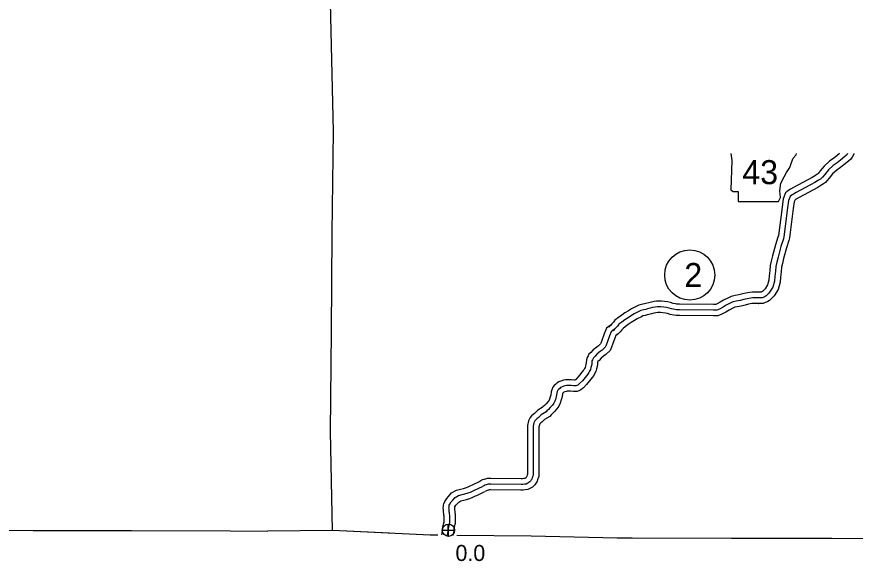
# Model space of a CAD drawing. Extents: x -83719 to 153526, y -11835 to 11446.
# Drawn here: x 10806 to 11543, y -954 to -475 of the extents above; entities that cross this region are included whole.
import ezdxf

# ---------------------------------------------------------------- set-up
doc = ezdxf.new("R2010")
doc.units = 0
for name, color, linetype in [('Level 11', 7, 'Continuous'), ('Level 2', 7, 'Continuous'), ('Level 21', 7, 'Continuous'), ('Level 25', 7, 'Continuous'), ('Level 26', 7, 'Continuous'), ('Level 27', 7, 'Continuous'), ('Level 59', 7, 'Continuous')]:
    doc.layers.add(name, color=color, linetype=linetype)

msp = doc.modelspace()

# ---------------------------------------------------------------- linework, layer by layer
at = {"layer": 'Level 11'}
for p, q in [((11458.48, -717.35), (11458.34, -717.34)), ((11458.1, -727.34), (11458.25, -727.34))]:
    msp.add_line(p, q, dxfattribs=at)
for points in [[(11541.89, -595.64), (11541.7, -596.1), (11540.35, -598.86), (11539.07, -600.68), (11536.97, -602.24), (11533.14, -605.39), (11530.21, -607.81), (11526.72, -610.15), (11523.14, -613.48), (11520.07, -617.24), (11518.14, -619.57), (11516.76, -621.15), (11515.08, -622.2), (11513.54, -623.21), (11510.07, -625.42), (11493.7, -634.13), (11491.24, -635.65), (11490.44, -636.09), (11490.08, -636.4), (11489.36, -638.07), (11488.57, -643.96), (11485.25, -669.81), (11484.61, -671.96), (11482.49, -678.55), (11480.02, -687.97), (11478.94, -692.32), (11478.23, -695.53), (11477.88, -699.51), (11477.37, -704.16), (11476.89, -708.72), (11475.26, -715.1), (11471.7, -720.59), (11470.27, -722.19), (11469.07, -723.35), (11467.62, -724.79), (11466.05, -725.63), (11465, -726.17), (11463.99, -726.64), (11462, -727.31), (11459.59, -727.4), (11458.1, -727.34)], [(11529.26, -595.64), (11526.78, -597.67), (11524.22, -599.79), (11520.5, -602.29), (11515.84, -606.62), (11512.34, -610.89), (11510.52, -613.09), (11510.2, -613.46), (11509.69, -613.78), (11508.12, -614.81), (11505.03, -616.77), (11488.72, -625.45), (11486.21, -627.01), (11484.76, -627.8), (11481.82, -630.27), (11479.63, -635.38), (11478.65, -642.67), (11475.44, -667.72), (11475.06, -668.99), (11472.88, -675.75), (11470.33, -685.49), (11469.2, -690.04), (11468.33, -694.01), (11467.93, -698.52), (11467.43, -703.09), (11467.02, -706.95), (11465.98, -711.03), (11463.72, -714.5), (11463.05, -715.26), (11462.07, -716.2), (11461.61, -716.66), (11461.39, -716.78), (11460.58, -717.19), (11460.27, -717.34), (11460.19, -717.37), (11459.6, -717.39), (11458.48, -717.35)], [(11458.34, -717.34), (11455.31, -717.32), (11452.64, -717.35), (11450.41, -717.64), (11446.97, -718.33), (11444.08, -718.99), (11440.67, -719.81), (11437.39, -720.44), (11434.07, -721.09), (11431.48, -722.27), (11427.26, -724.58), (11424.37, -726.24), (11421.62, -727.7), (11420.4, -728.17), (11418.51, -728.13), (11388.61, -727.96), (11387.52, -727.98), (11386.24, -727.91), (11385.18, -727.8), (11382.83, -727.32), (11380.68, -726.61), (11377.96, -726.05), (11375.39, -725.67), (11372.66, -725.26), (11370.67, -725.19), (11368.4, -725.39), (11366.28, -725.71), (11363.88, -726.11), (11361.55, -726.66), (11358.96, -727.39), (11357.64, -727.74), (11356.18, -728.07), (11352.84, -728.83), (11350.54, -730.08), (11346.31, -732.06), (11343.7, -733.76), (11340.58, -735.73), (11337.71, -737.68), (11334.88, -739.78), (11331.8, -742.07), (11330.39, -743.92), (11329.07, -745.25), (11327.82, -746.57), (11326.46, -748.04)], [(11458.25, -727.34), (11455.33, -727.32), (11453.33, -727.34), (11452.03, -727.51), (11449.07, -728.11), (11446.37, -728.72), (11442.79, -729.59), (11439.29, -730.26), (11437.14, -730.68), (11435.95, -731.22), (11432.15, -733.3), (11429.21, -734.99), (11425.79, -736.81), (11422.16, -738.21), (11418.37, -738.13), (11388.65, -737.96), (11387.34, -737.98), (11385.48, -737.89), (11383.66, -737.7), (11380.25, -736.99), (11378.11, -736.29), (11376.21, -735.91), (11373.9, -735.56), (11371.74, -735.23), (11370.93, -735.2), (11369.59, -735.32), (11367.85, -735.59), (11365.86, -735.91), (11364.06, -736.35), (11361.6, -737.03), (11360.05, -737.45), (11358.39, -737.83), (11356.4, -738.28), (11355.05, -739.01), (11351.19, -740.82), (11349.1, -742.18), (11346.06, -744.1), (11343.5, -745.83), (11340.85, -747.8), (11338.9, -749.25), (11337.95, -750.51), (11336.24, -752.22), (11335.12, -753.41), (11333.79, -754.84)], [(11328.45, -746), (11324.43, -749.04), (11322.37, -754.11), (11320.12, -760.02), (11319.43, -762.13), (11319.12, -762.83), (11317.39, -764.53), (11315.74, -765.63), (11312.6, -768.13), (11310.62, -770.45), (11308.97, -771.98), (11308.2, -773.24), (11307.31, -774.92), (11306.71, -776.81), (11306.36, -779.54), (11306.39, -780.15), (11306.28, -780.82), (11305.87, -782.51), (11305.58, -783.68), (11305.08, -784.63), (11304.73, -785.29), (11303.93, -786.37), (11299.42, -791.89), (11297.3, -794.05), (11296.72, -794.53), (11296.42, -794.78), (11296.05, -794.76), (11293.53, -794.56), (11290.32, -794.34), (11288.35, -794.54), (11286.53, -794.88), (11284.08, -795.72), (11282.58, -796.33), (11281.09, -797.18), (11279.87, -798.25), (11278.43, -799.58), (11277.33, -800.93), (11276.35, -803.2), (11275.84, -805.13), (11275.32, -808.01), (11274.93, -809.34), (11274.27, -811.55), (11273.87, -812.44), (11273.13, -813.43), (11271.23, -815.49), (11269.83, -817.02), (11268.47, -818.25), (11267.95, -818.86), (11264.03, -821.25), (11262.11, -822.94), (11260.95, -823.95), (11259.88, -824.82), (11258.57, -826.19), (11257.32, -827.56), (11255.91, -830.4), (11254.83, -834.62), (11254.81, -877.61), (11254.73, -877.86), (11254.27, -879.03), (11254.08, -879.63), (11253.97, -879.83), (11253.73, -880.19), (11253.41, -880.49), (11253.1, -880.79), (11252.77, -881), (11252.44, -881.15), (11251.79, -881.22), (11250.6, -881.38), (11249.31, -881.36), (11222.57, -881.11), (11221.2, -881.11), (11219.56, -881.27), (11218.13, -881.63), (11217.35, -881.83), (11214.34, -882.57), (11213.77, -883.29), (11212.94, -883.75)], [(11334.49, -753.97), (11332.66, -755.36), (11331.67, -757.78), (11329.55, -763.35), (11328.78, -765.71), (11327.5, -768.62), (11323.71, -772.33), (11321.64, -773.71), (11319.58, -775.36), (11317.85, -777.38), (11316.8, -778.36), (11316.57, -778.8), (11316.51, -778.97), (11316.4, -779.92), (11316.44, -780.71), (11316.09, -782.84), (11315.58, -784.89), (11315, -787.26), (11313.91, -789.31), (11313.2, -790.66), (11311.81, -792.52), (11306.88, -798.57), (11304.08, -801.42), (11303.13, -802.21), (11301.86, -803.27), (11300.12, -804.11), (11298.65, -804.61), (11296.89, -804.83), (11295.35, -804.73), (11292.8, -804.54), (11290.48, -804.37), (11289.78, -804.45), (11289.08, -804.58), (11287.6, -805.08), (11286.97, -805.34), (11286.93, -805.36), (11286.55, -805.69), (11285.91, -806.28), (11285.82, -806.49), (11285.61, -807.3), (11285.07, -810.29), (11284.53, -812.17), (11283.67, -815.04), (11282.54, -817.55), (11280.83, -819.83), (11278.6, -822.25), (11276.88, -824.13), (11275.65, -825.25), (11274.51, -826.57), (11269.98, -829.34), (11268.7, -830.46), (11267.4, -831.59), (11266.67, -832.19), (11265.86, -833.03), (11265.65, -833.26), (11265.33, -833.9), (11264.83, -835.88), (11264.81, -879.31), (11264.11, -881.33), (11263.7, -882.37), (11263.3, -883.64), (11262.54, -884.98), (11261.45, -886.68), (11260.24, -887.79), (11259.29, -888.7), (11257.63, -889.76), (11255.16, -890.94), (11252.95, -891.15), (11251.2, -891.39), (11249.17, -891.36), (11222.54, -891.11), (11221.71, -891.11), (11221.29, -891.15), (11220.58, -891.33), (11219.33, -891.65), (11217.78, -892.5)], [(11179.51, -930.55), (11179.77, -929.52), (11179.92, -928.52), (11180.17, -926.77), (11180.45, -925.49), (11180.64, -923.72), (11181.08, -921.39), (11181.54, -919.13), (11181.62, -917.36), (11181.72, -916.14), (11181.74, -915.75), (11181.74, -914.73), (11181.69, -914.13), (11181.47, -913.28), (11181.25, -912), (11181.2, -910.82), (11181.11, -909.61), (11181.01, -908.44), (11180.87, -906.94), (11180.94, -905.81), (11181.12, -904.65), (11181.35, -903.33), (11182.14, -901.4), (11183.9, -898.77), (11185.39, -896.91), (11188.25, -893.86), (11192.46, -891.51), (11196.17, -890.51), (11198.53, -889.85), (11201.24, -889.09), (11202.79, -888.54), (11205.06, -887.28), (11206.55, -886.79), (11213.21, -883.61)], [(11189.62, -931.25), (11189.81, -930), (11190.02, -928.54), (11190.34, -927.09), (11190.54, -925.18), (11190.89, -923.31), (11191.49, -920.36), (11191.6, -918), (11191.7, -916.81), (11191.74, -916), (11191.73, -914.29), (11191.58, -912.48), (11191.26, -911.19), (11191.21, -910.94), (11191.19, -910.25), (11191.08, -908.8), (11190.97, -907.57), (11190.9, -906.82), (11190.98, -906.28), (11191.01, -906.14), (11191.02, -906.13), (11191.98, -904.68), (11192.95, -903.46), (11194.48, -901.83), (11196.26, -900.84), (11198.81, -900.16), (11201.24, -899.48), (11204.26, -898.62), (11206.91, -897.69), (11209.09, -896.48), (11210.27, -896.09), (11217.52, -892.64)]]:
    msp.add_lwpolyline(points, dxfattribs=at)
at = {"layer": 'Level 2'}
for points in [[(11083.59, -926.79), (11081.65, -839.74), (11082.77, -752.19), (11083.23, -665.23), (11084.34, -576.28), (11082.43, -487.96), (11080.39, -399.68), (11080.14, -311.23), (11081.15, -220.57), (11081.37, -147.33)], [(11083.59, -926.79), (11081.65, -839.74), (11082.77, -752.19), (11083.23, -665.23), (11084.34, -576.28), (11082.43, -487.96), (11080.39, -399.68), (11080.14, -311.23), (11081.15, -220.57), (11081.37, -147.33)], [(10719.79, -926.08), (10734.47, -926.68), (10820.39, -926.75), (10906.85, -926.76), (10993.6, -927.27), (11026.7, -927.34)], [(11176.06, -930.97), (11169.31, -930.89), (11083.59, -926.79), (11026.7, -927.34)], [(11133.75, -929.19), (11083.59, -926.79), (11026.7, -927.34)], [(11942.26, -925.81), (11874.84, -937.09), (11784.76, -935.96), (11697.21, -934.5), (11609.21, -934.45), (11522.37, -933.94), (11434.24, -933.89), (11346.91, -933.73), (11333.82, -933.61)], [(11333.82, -933.61), (11258.26, -931.88), (11192.66, -931.15)]]:
    msp.add_lwpolyline(points, dxfattribs=at)
at = {"layer": 'Level 21'}
msp.add_lwpolyline([(11433.72, -595.64), (11434.64, -601.77), (11433.52, -627.43), (11435.77, -628.83), (11440, -628.83), (11440, -637.86), (11475.53, -637.86), (11477.22, -634.19), (11476.66, -628.27), (11477.5, -621.5), (11480.6, -616.15), (11482.58, -612.2), (11485.4, -607.97), (11487.09, -603.46), (11488.5, -599.79), (11491.04, -596.69), (11491.34, -595.64)], dxfattribs=at)
at = {"layer": 'Level 26'}
for p, q in [((11185.55, -932.01), (11185.3, -921.16)), ((11180, -926.71), (11190.85, -926.46))]:
    msp.add_line(p, q, dxfattribs=at)
msp.add_circle((11185.43, -926.58), 5.43, dxfattribs=at)
at = {"layer": 'Level 27'}
msp.add_circle((11397.52, -702.36), 22, dxfattribs=at)
at = {"layer": 'Level 59'}
for points in [[(11536.36, -595.64), (11536.03, -596.31), (11535.44, -597.15), (11533.89, -598.3), (11529.96, -601.53), (11527.22, -603.8), (11523.61, -606.22), (11519.49, -610.05), (11516.2, -614.07), (11514.33, -616.33), (11513.48, -617.31), (11512.38, -617.99), (11510.83, -619.01), (11507.55, -621.09), (11491.21, -629.79), (11488.73, -631.33), (11487.6, -631.94), (11485.95, -633.33), (11484.49, -636.73), (11483.61, -643.32), (11480.35, -668.77), (11479.83, -670.47), (11477.69, -677.15), (11475.18, -686.73), (11474.07, -691.18), (11473.28, -694.77), (11472.9, -699.01), (11472.4, -703.63), (11471.95, -707.84), (11470.62, -713.06), (11467.71, -717.54), (11466.66, -718.73), (11465.57, -719.78), (11464.61, -720.72), (11463.72, -721.2), (11462.79, -721.68), (11462.13, -721.99), (11461.1, -722.34), (11459.59, -722.39), (11458.29, -722.34)], [(11458.29, -722.34), (11455.32, -722.32), (11452.98, -722.35), (11451.22, -722.57), (11448.02, -723.22), (11445.23, -723.85), (11441.73, -724.7), (11438.34, -725.35), (11435.61, -725.89), (11433.71, -726.75), (11429.7, -728.94), (11426.79, -730.61), (11423.71, -732.26), (11421.28, -733.19), (11418.44, -733.13), (11388.63, -732.96), (11387.43, -732.98), (11385.86, -732.9), (11384.42, -732.75), (11381.54, -732.16), (11379.4, -731.45), (11377.09, -730.98), (11374.64, -730.61), (11372.2, -730.24), (11370.8, -730.2), (11369, -730.35), (11367.07, -730.65), (11364.87, -731.01), (11362.8, -731.51), (11360.28, -732.21), (11358.85, -732.59), (11357.28, -732.95), (11354.62, -733.55), (11352.8, -734.54), (11348.75, -736.44), (11346.4, -737.97), (11343.32, -739.91), (11340.61, -741.75), (11337.86, -743.79), (11335.35, -745.66), (11334.17, -747.21), (11332.65, -748.74), (11331.47, -749.99), (11330.12, -751.44)], [(11331.47, -749.99), (11328.55, -752.2), (11327.02, -755.94), (11324.83, -761.68), (11324.11, -763.92), (11323.31, -765.73), (11320.55, -768.43), (11318.69, -769.67), (11316.09, -771.75), (11314.23, -773.92), (11312.87, -775.19), (11312.54, -775.72), (11311.94, -776.86), (11311.61, -777.89), (11311.38, -779.73), (11311.41, -780.43), (11311.18, -781.83), (11310.72, -783.7), (11310.29, -785.47), (11309.5, -786.97), (11308.97, -787.98), (11307.87, -789.45), (11303.15, -795.23), (11300.69, -797.73), (11299.93, -798.37), (11299.13, -799.04), (11298.23, -799.47), (11297.53, -799.71), (11296.73, -799.81), (11295.7, -799.75), (11293.17, -799.55), (11290.4, -799.36), (11289.07, -799.49), (11287.8, -799.73), (11285.84, -800.4), (11284.77, -800.84), (11284.01, -801.27), (11283.21, -801.97), (11282.08, -803.01), (11281.65, -803.54), (11281.08, -804.85), (11280.72, -806.22), (11280.19, -809.15), (11279.73, -810.76), (11278.97, -813.29), (11278.21, -815), (11276.98, -816.63), (11274.92, -818.87), (11273.35, -820.58), (11272.06, -821.75), (11271.23, -822.72), (11267, -825.29), (11265.41, -826.7), (11264.18, -827.77), (11263.28, -828.51), (11262.21, -829.61), (11261.48, -830.41), (11260.62, -832.15), (11259.83, -835.25), (11259.81, -878.46), (11259.42, -879.6), (11258.99, -880.7), (11258.69, -881.63), (11258.26, -882.4), (11257.59, -883.44), (11256.83, -884.14), (11256.2, -884.74), (11255.2, -885.38), (11253.8, -886.05), (11252.37, -886.18), (11250.9, -886.39), (11249.24, -886.36), (11222.55, -886.11), (11221.45, -886.11), (11220.42, -886.21), (11219.36, -886.48), (11218.56, -886.68), (11217.19, -887.02), (11217.06, -887.19), (11215.36, -888.13)], [(11184.57, -930.92), (11184.67, -930.53), (11184.87, -929.26), (11185.1, -927.66), (11185.39, -926.29), (11185.59, -924.45), (11185.98, -922.35), (11186.51, -919.75), (11186.61, -917.68), (11186.71, -916.48), (11186.74, -915.88), (11186.74, -914.51), (11186.63, -913.31), (11186.36, -912.24), (11186.23, -911.47), (11186.19, -910.54), (11186.09, -909.2), (11185.99, -908), (11185.89, -906.87), (11185.92, -906.33), (11186.05, -905.47), (11186.18, -904.73), (11186.58, -903.76), (11187.94, -901.73), (11189.17, -900.19), (11191.36, -897.85), (11194.36, -896.17), (11197.49, -895.33), (11199.89, -894.66), (11202.75, -893.86), (11204.85, -893.12), (11207.08, -891.88), (11208.41, -891.44), (11215.36, -888.13)]]:
    msp.add_lwpolyline(points, dxfattribs=at)

# ---------------------------------------------------------------- texts
at = {"layer": 'Level 21'}
msp.add_text('43', height=21.12, dxfattribs=at).set_placement((11443.76, -622.52))
at = {"layer": 'Level 25'}
msp.add_text('0.0', height=14.08, dxfattribs=at).set_placement((11191.6, -953.66))
at = {"layer": 'Level 27'}
msp.add_text('2', height=21.12, dxfattribs=at).set_placement((11392.79, -712.92))

doc.saveas('drawing.dxf')
